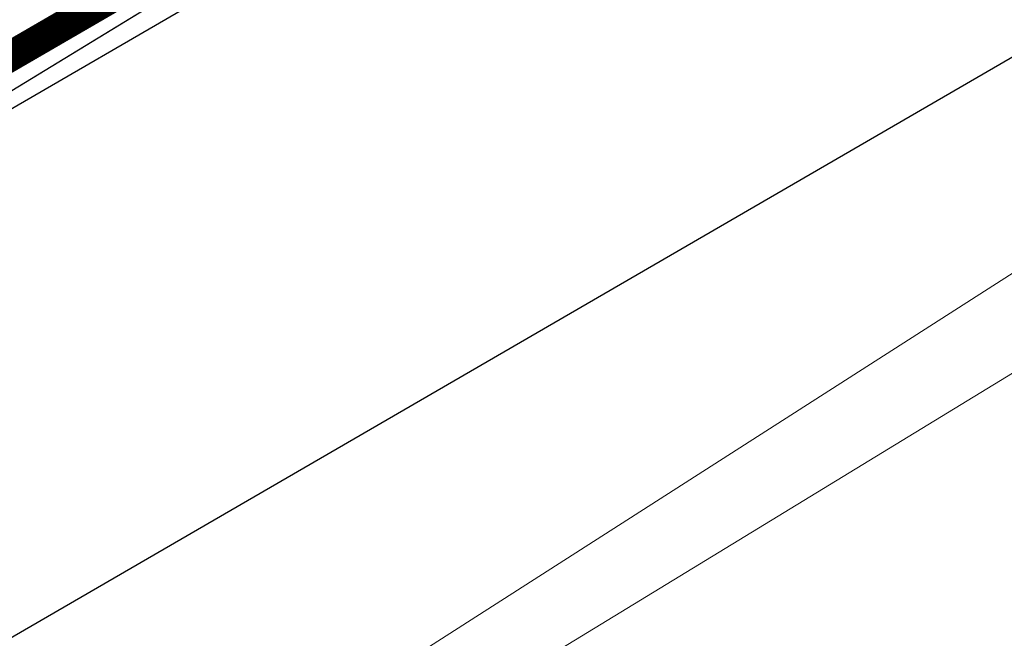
# Model space of a CAD drawing. Header units: metres. Extents: x 163628 to 167855, y 402678 to 405435.
# Tile 357 of 656: x 167380.62 to 167383.85, y 404845.54 to 404847.57. Entities that reach past the tile are written whole.
import ezdxf

# ---------------------------------------------------------------- set-up
doc = ezdxf.new("R2010")
doc.units = ezdxf.units.M
doc.layers.get('0').update_dxf_attribs({"lineweight": 25})
for name, color, linetype, lineweight in [('X-CA190022.004-UO-BGT_Ondergrond$0$GE_367_OWGBerm_groenvoorziening_grasenk_GEM', 253, 'Continuous', 9), ('X-CA190022.004-UO-BGT_Ondergrond$0$GE_523_WTDGreppel_drogesloot_Vlak_GEM', 253, 'Continuous', 9), ('X-CA190022.004-UO-DTM inmeting$0$B-WE-GW-WATERGANG_INSTEEK-G', 246, 'Continuous', 0), ('X-CA190022.004-UO-DWM_Snelfietsroute$0$N-WE-GW-BERM-G', 125, 'Continuous', 25), ('X-CA190022.004-UO-DWM_Snelfietsroute$0$N-WE-VH-KANTVERHARDING-G', 125, 'Continuous', 25), ('X-CA190022.004-UO-DWM_Snelfietsroute$0$N-WE-VW-MARKERING_LANGS_STREEP_DOORGETROKKEN_010-G', 125, 'Continuous', 25), ('X-CA190022.004-UO-TXT_Tekst 1op200$0$N-WE-VH-VERKANTING-G', 7, 'Continuous', 35)]:
    doc.layers.add(name, color=color, linetype=linetype, lineweight=lineweight)
doc.layers.add('X-CA190022.004-UO-KLIC$0$B-WE-KL-ET_LS-G', color=42, linetype='X-CA190022.004-UO-KLIC$0$1-200 LAAGSPANNING', lineweight=0, transparency=0.25)
doc.layers.add('X-CA190022.004-UO-KLIC$0$B-WE-KL-ET_LS_KABELBED-G', color=42, linetype='X-CA190022.004-UO-KLIC$0$1-200 LAAGSPANNING', lineweight=0, transparency=0.25)
doc.styles.add('X-CA190022.004-UO-KLIC$0$NLCS-ISO', font='NLCS-ISO.ttf')
doc.linetypes.add('X-CA190022.004-UO-KLIC$0$1-200 LAAGSPANNING', pattern='A,1.5,-0.6,["LS",X-CA190022.004-UO-KLIC$0$NLCS-ISO,S=0.24,R=0,X=-0.45,Y=-0.12],-0.05', length=2.15)

# ---------------------------------------------------------------- blocks, each defined once
blk = doc.blocks.new('*U76')
blk.add_solid([(-2.5, 0.9), (-2.5, 0), (1.4996, 0)])

msp = doc.modelspace()

# ---------------------------------------------------------------- linework, layer by layer
at = {"layer": 'X-CA190022.004-UO-BGT_Ondergrond$0$GE_367_OWGBerm_groenvoorziening_grasenk_GEM', "flags": 128}
msp.add_lwpolyline([(167428.736, 404873.653), (167429.605, 404872.017), (167421.604, 404868.715), (167413.318, 404864.38), (167356.353, 404829.62)], dxfattribs=at)
at = {"layer": 'X-CA190022.004-UO-BGT_Ondergrond$0$GE_523_WTDGreppel_drogesloot_Vlak_GEM', "flags": 128}
msp.add_lwpolyline([(167358.307, 404826.13), (167275.473, 404779.745), (167230.219, 404757.556), (167229.015, 404761.988), (167269.084, 404781.856), (167356.353, 404829.62), (167413.318, 404864.38)], dxfattribs=at)
at = {"layer": 'X-CA190022.004-UO-DTM inmeting$0$B-WE-GW-WATERGANG_INSTEEK-G'}
msp.add_polyline3d([(167424.087, 404868.605, 8.97), (167423.711, 404868.842, 8.959), (167422.989, 404868.93, 8.938), (167422.009, 404868.765, 8.935), (167416.289, 404865.999, 8.928), (167408.983, 404861.929, 8.926), (167399.57, 404856.066, 8.98), (167393.098, 404852.33, 8.886), (167387.013, 404848.752, 8.898), (167380.301, 404844.453, 8.818), (167372.705, 404839.84, 8.811)], dxfattribs=at)
at = {"layer": 'X-CA190022.004-UO-DWM_Snelfietsroute$0$N-WE-GW-BERM-G', "elevation": 9.3202, "flags": 128}
msp.add_lwpolyline([(167330.5885, 404816.5251), (167397.5135, 404855.3677)], dxfattribs=at)
at = {"layer": 'X-CA190022.004-UO-DWM_Snelfietsroute$0$N-WE-VH-KANTVERHARDING-G', "elevation": 9.3952}
msp.add_lwpolyline([(167329.8355, 404817.8224), (167396.7606, 404856.6651)], dxfattribs=at)
at = {"layer": 'X-CA190022.004-UO-DWM_Snelfietsroute$0$N-WE-VW-MARKERING_LANGS_STREEP_DOORGETROKKEN_010-G', "const_width": 0.1, "elevation": 9.3952, "flags": 128}
msp.add_lwpolyline([(167329.7602, 404817.9522), (167396.6853, 404856.7948)], dxfattribs=at)
at = {"layer": 'X-CA190022.004-UO-KLIC$0$B-WE-KL-ET_LS-G'}
msp.add_lwpolyline([(167367.858, 404839.569), (167388.501, 404852.166), (167400.462, 404859.464), (167402.054, 404860.438), (167367.858, 404839.569), (167388.501, 404852.166), (167400.462, 404859.464), (167402.054, 404860.438)], dxfattribs=at)
at = {"layer": 'X-CA190022.004-UO-KLIC$0$B-WE-KL-ET_LS_KABELBED-G'}
msp.add_lwpolyline([(167229.408, 404765.532), (167230.078, 404765.306), (167235.706, 404768.097), (167258.199, 404779.249), (167267.462, 404783.842), (167268.385, 404784.323), (167280.358, 404790.876), (167302.33, 404802.902), (167323.774, 404814.639), (167346.185, 404826.906), (167354.641, 404831.534), (167355.547, 404832.057), (167367.858, 404839.569), (167388.501, 404852.166), (167400.462, 404859.464), (167402.054, 404860.438)], dxfattribs=at)

# ---------------------------------------------------------------- block references
at = {"layer": 'X-CA190022.004-UO-TXT_Tekst 1op200$0$N-WE-VH-VERKANTING-G', "rotation": 300.1304558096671}
msp.add_blockref('*U76', (167379.5277, 404848.3976), dxfattribs=at)

doc.saveas('drawing.dxf')
